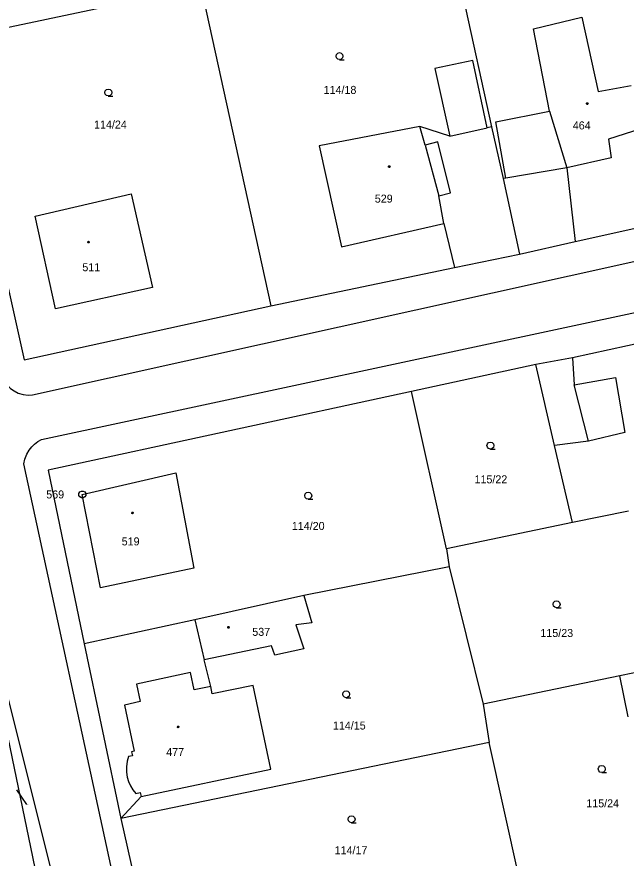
# Model space of a CAD drawing. Extents: x -757994 to -755874, y -1047691 to -1046119.
# Drawn here: x -756344.8 to -756280.1, y -1047042.4 to -1046953.1 of the extents above; entities that cross this region are included whole.
import ezdxf

# ---------------------------------------------------------------- set-up
doc = ezdxf.new("R2010")
doc.units = 0
doc.layers.add('katastrální mapa', color=7, linetype='Continuous')

msp = doc.modelspace()

# ---------------------------------------------------------------- linework, layer by layer
at = {"layer": 'katastrální mapa'}
for p, q in [((-756298.86, -1046944.31), (-756294.36, -1046964.81)), ((-756325.22, -1046949.93), (-756351.61, -1046955.54)), ((-756325.22, -1046949.93), (-756317.82, -1046983.8)), ((-756289.91, -1046954.4), (-756284.78, -1046953.17)), ((-756284.78, -1046953.17), (-756283.07, -1046961.04)), ((-756288.21, -1046963.16), (-756289.91, -1046954.4)), ((-756351.61, -1046955.54), (-756343.98, -1046989.54)), ((-756296.37, -1046957.77), (-756300.39, -1046958.6)), ((-756294.85, -1046964.92), (-756296.37, -1046957.77)), ((-756300.39, -1046958.6), (-756298.79, -1046965.79)), ((-756283.07, -1046961.04), (-756279.54, -1046960.42)), ((-756293.93, -1046964.29), (-756288.21, -1046963.16)), ((-756288.21, -1046963.16), (-756286.38, -1046969.17)), ((-756301.97, -1046964.76), (-756312.67, -1046966.81)), ((-756298.79, -1046965.79), (-756301.97, -1046964.76)), ((-756301.42, -1046966.75), (-756301.97, -1046964.76)), ((-756298.79, -1046965.79), (-756294.85, -1046964.92)), ((-756294.36, -1046964.81), (-756294.85, -1046964.92)), ((-756294.36, -1046964.81), (-756293.15, -1046970.3)), ((-756292.86, -1046970.25), (-756293.93, -1046964.29)), ((-756278.51, -1046965.01), (-756281.94, -1046966.12)), ((-756312.67, -1046966.81), (-756310.3, -1046977.54)), ((-756300.07, -1046966.39), (-756301.42, -1046966.75)), ((-756301.42, -1046966.75), (-756299.98, -1046972.13)), ((-756298.72, -1046971.8), (-756300.07, -1046966.39)), ((-756281.94, -1046966.12), (-756281.66, -1046968.1)), ((-756281.66, -1046968.1), (-756286.38, -1046969.17)), ((-756286.38, -1046969.17), (-756292.86, -1046970.25)), ((-756286.38, -1046969.17), (-756285.51, -1046976.99)), ((-756292.86, -1046970.25), (-756293.15, -1046970.3)), ((-756293.15, -1046970.3), (-756291.39, -1046978.31)), ((-756342.83, -1046974.28), (-756332.62, -1046971.91)), ((-756332.62, -1046971.91), (-756330.36, -1046981.86)), ((-756299.98, -1046972.13), (-756298.72, -1046971.8)), ((-756299.44, -1046975.08), (-756299.98, -1046972.13)), ((-756340.68, -1046984.11), (-756342.83, -1046974.28)), ((-756285.51, -1046976.99), (-756276.24, -1046974.92)), ((-756310.3, -1046977.54), (-756299.44, -1046975.08)), ((-756299.44, -1046975.08), (-756298.3, -1046979.74)), ((-756343.09, -1046993.24), (-756265.34, -1046976)), ((-756291.39, -1046978.31), (-756285.51, -1046976.99)), ((-756298.3, -1046979.74), (-756291.39, -1046978.31)), ((-756317.82, -1046983.8), (-756298.3, -1046979.74)), ((-756342.14, -1046998), (-756264.06, -1046981.26)), ((-756330.36, -1046981.86), (-756340.68, -1046984.11)), ((-756343.98, -1046989.54), (-756317.82, -1046983.8)), ((-756263.44, -1046984.46), (-756285.78, -1046989.31)), ((-756289.68, -1046990.03), (-756302.88, -1046992.9)), ((-756285.78, -1046989.31), (-756289.68, -1046990.03)), ((-756287.68, -1046998.61), (-756289.68, -1046990.03)), ((-756285.78, -1046989.31), (-756285.61, -1046992.2)), ((-756285.61, -1046992.2), (-756281.22, -1046991.4)), ((-756281.22, -1046991.4), (-756280.23, -1046997.23)), ((-756284.09, -1046998.15), (-756285.61, -1046992.2)), ((-756302.88, -1046992.9), (-756341.43, -1047001.26)), ((-756299.17, -1047009.58), (-756302.88, -1046992.9)), ((-756280.23, -1046997.23), (-756284.09, -1046998.15)), ((-756284.09, -1046998.15), (-756287.68, -1046998.61)), ((-756285.77, -1047006.81), (-756287.68, -1046998.61)), ((-756322.06, -1047102.07), (-756344.02, -1047000.58)), ((-756341.43, -1047001.26), (-756337.61, -1047019.69)), ((-756337.82, -1047003.82), (-756327.9, -1047001.53)), ((-756327.9, -1047001.53), (-756325.99, -1047011.65)), ((-756337.845, -1047003.82), (-756337.795, -1047003.82)), ((-756335.89, -1047013.74), (-756337.82, -1047003.82)), ((-756279.84, -1047005.59), (-756285.77, -1047006.81)), ((-756285.77, -1047006.81), (-756299.17, -1047009.58)), ((-756299.17, -1047009.58), (-756298.88, -1047011.51)), ((-756298.88, -1047011.51), (-756314.3, -1047014.53)), ((-756298.88, -1047011.51), (-756295.27, -1047026.09)), ((-756325.99, -1047011.65), (-756335.89, -1047013.74)), ((-756314.3, -1047014.53), (-756325.86, -1047017.14)), ((-756314.3, -1047014.53), (-756313.45, -1047017.44)), ((-756325.86, -1047017.14), (-756337.61, -1047019.69)), ((-756325.86, -1047017.14), (-756324.89, -1047021.37)), ((-756313.45, -1047017.44), (-756315.14, -1047017.67)), ((-756315.14, -1047017.67), (-756314.29, -1047020.22)), ((-756337.61, -1047019.69), (-756333.72, -1047038.21)), ((-756317.72, -1047019.88), (-756324.89, -1047021.37)), ((-756317.39, -1047020.89), (-756317.72, -1047019.88)), ((-756314.29, -1047020.22), (-756317.39, -1047020.89)), ((-756324.19, -1047024.2), (-756324.89, -1047021.37)), ((-756276.6, -1047022.21), (-756280.74, -1047023.06)), ((-756347.09, -1047023.12), (-756342.39, -1047045.7)), ((-756346.31, -1047022.95), (-756340.74, -1047045.34)), ((-756280.74, -1047023.06), (-756295.27, -1047026.09)), ((-756279.86, -1047027.41), (-756280.74, -1047023.06)), ((-756295.27, -1047026.09), (-756294.63, -1047030.16)), ((-756294.63, -1047030.16), (-756333.72, -1047038.21)), ((-756291.17, -1047045.66), (-756294.63, -1047030.16)), ((-756343.72, -1047036.73), (-756344.77, -1047035.17)), ((-756333.72, -1047038.21), (-756331.57, -1047035.88)), ((-756333.72, -1047038.21), (-756329.53, -1047056.81))]:
    msp.add_line(p, q, dxfattribs=at)
for points in [[(-756310.51, -1046957.67), (-756310.7, -1046957.62), (-756310.835, -1046957.485), (-756310.885, -1046957.3), (-756310.835, -1046957.115), (-756310.7, -1046956.98), (-756310.515, -1046956.93), (-756310.33, -1046956.98), (-756310.195, -1046957.115), (-756310.145, -1046957.305), (-756310.195, -1046957.495), (-756310.33, -1046957.63), (-756310.52, -1046957.68), (-756310.02, -1046957.68)], [(-756335.05, -1046961.53), (-756335.24, -1046961.48), (-756335.375, -1046961.345), (-756335.425, -1046961.16), (-756335.375, -1046960.975), (-756335.24, -1046960.84), (-756335.055, -1046960.79), (-756334.87, -1046960.84), (-756334.735, -1046960.975), (-756334.685, -1046961.165), (-756334.735, -1046961.355), (-756334.87, -1046961.49), (-756335.06, -1046961.54), (-756334.56, -1046961.54)], [(-756346.03, -1046991.81), (-756345.783, -1046992.195), (-756345.429, -1046992.57), (-756345.06, -1046992.84), (-756344.641, -1046993.065), (-756344.113, -1046993.227), (-756343.563, -1046993.284), (-756343.09, -1046993.24)], [(-756344.02, -1047000.58), (-756343.922, -1047000.089), (-756343.717, -1046999.56), (-756343.46, -1046999.13), (-756343.192, -1046998.784), (-756342.877, -1046998.476), (-756342.523, -1046998.211), (-756342.14, -1046998)], [(-756294.49, -1046999), (-756294.68, -1046998.95), (-756294.815, -1046998.815), (-756294.865, -1046998.63), (-756294.815, -1046998.445), (-756294.68, -1046998.31), (-756294.495, -1046998.26), (-756294.31, -1046998.31), (-756294.175, -1046998.445), (-756294.125, -1046998.635), (-756294.175, -1046998.825), (-756294.31, -1046998.96), (-756294.5, -1046999.01), (-756294, -1046999.01)], [(-756313.83, -1047004.32), (-756314.02, -1047004.27), (-756314.155, -1047004.135), (-756314.205, -1047003.95), (-756314.155, -1047003.765), (-756314.02, -1047003.63), (-756313.835, -1047003.58), (-756313.65, -1047003.63), (-756313.515, -1047003.765), (-756313.465, -1047003.955), (-756313.515, -1047004.145), (-756313.65, -1047004.28), (-756313.84, -1047004.33), (-756313.34, -1047004.33)], [(-756287.47, -1047015.85), (-756287.66, -1047015.8), (-756287.795, -1047015.665), (-756287.845, -1047015.48), (-756287.795, -1047015.295), (-756287.66, -1047015.16), (-756287.475, -1047015.11), (-756287.29, -1047015.16), (-756287.155, -1047015.295), (-756287.105, -1047015.485), (-756287.155, -1047015.675), (-756287.29, -1047015.81), (-756287.48, -1047015.86), (-756286.98, -1047015.86)], [(-756324.19, -1047024.2), (-756325.95, -1047024.56), (-756326.32, -1047022.71), (-756332.08, -1047023.96), (-756331.66, -1047025.8), (-756333.35, -1047026.2), (-756332.31, -1047031.08), (-756332.59, -1047031.14), (-756332.5, -1047031.57), (-756332.93, -1047031.64)], [(-756331.57, -1047035.88), (-756317.81, -1047032.97), (-756319.69, -1047024.09), (-756324.03, -1047024.98), (-756324.19, -1047024.2)], [(-756309.8, -1047025.39), (-756309.99, -1047025.34), (-756310.125, -1047025.205), (-756310.175, -1047025.02), (-756310.125, -1047024.835), (-756309.99, -1047024.7), (-756309.805, -1047024.65), (-756309.62, -1047024.7), (-756309.485, -1047024.835), (-756309.435, -1047025.025), (-756309.485, -1047025.215), (-756309.62, -1047025.35), (-756309.81, -1047025.4), (-756309.31, -1047025.4)], [(-756332.93, -1047031.64), (-756333.07, -1047032.145), (-756333.141, -1047032.717), (-756333.128, -1047033.293), (-756333.04, -1047033.81), (-756332.906, -1047034.278), (-756332.707, -1047034.737), (-756332.451, -1047035.168), (-756332.15, -1047035.55)], [(-756282.67, -1047033.33), (-756282.86, -1047033.28), (-756282.995, -1047033.145), (-756283.045, -1047032.96), (-756282.995, -1047032.775), (-756282.86, -1047032.64), (-756282.675, -1047032.59), (-756282.49, -1047032.64), (-756282.355, -1047032.775), (-756282.305, -1047032.965), (-756282.355, -1047033.155), (-756282.49, -1047033.29), (-756282.68, -1047033.34), (-756282.18, -1047033.34)], [(-756332.15, -1047035.55), (-756331.66, -1047035.44), (-756331.57, -1047035.88)], [(-756309.23, -1047038.66), (-756309.42, -1047038.61), (-756309.555, -1047038.475), (-756309.605, -1047038.29), (-756309.555, -1047038.105), (-756309.42, -1047037.97), (-756309.235, -1047037.92), (-756309.05, -1047037.97), (-756308.915, -1047038.105), (-756308.865, -1047038.295), (-756308.915, -1047038.485), (-756309.05, -1047038.62), (-756309.24, -1047038.67), (-756308.74, -1047038.67)]]:
    msp.add_lwpolyline(points, dxfattribs=at)
for points in [[(-756284.21, -1046962.255), (-756284.16, -1046962.265), (-756284.135, -1046962.31), (-756284.125, -1046962.34), (-756284.135, -1046962.385), (-756284.175, -1046962.42), (-756284.21, -1046962.425), (-756284.255, -1046962.41), (-756284.285, -1046962.38), (-756284.295, -1046962.34), (-756284.285, -1046962.295), (-756284.245, -1046962.26)], [(-756305.23, -1046968.945), (-756305.18, -1046968.955), (-756305.155, -1046969), (-756305.145, -1046969.03), (-756305.155, -1046969.075), (-756305.195, -1046969.11), (-756305.23, -1046969.115), (-756305.275, -1046969.1), (-756305.305, -1046969.07), (-756305.315, -1046969.03), (-756305.305, -1046968.985), (-756305.265, -1046968.95)], [(-756337.16, -1046976.955), (-756337.11, -1046976.965), (-756337.085, -1046977.01), (-756337.075, -1046977.04), (-756337.085, -1046977.085), (-756337.125, -1046977.12), (-756337.16, -1046977.125), (-756337.205, -1046977.11), (-756337.235, -1046977.08), (-756337.245, -1046977.04), (-756337.235, -1046976.995), (-756337.195, -1046976.96)], [(-756337.725, -1047003.46), (-756337.555, -1047003.555), (-756337.46, -1047003.725), (-756337.46, -1047003.92), (-756337.555, -1047004.09), (-756337.725, -1047004.185), (-756337.92, -1047004.185), (-756338.09, -1047004.09), (-756338.185, -1047003.92), (-756338.185, -1047003.725), (-756338.09, -1047003.555), (-756337.92, -1047003.46)], [(-756332.5, -1047005.695), (-756332.45, -1047005.705), (-756332.425, -1047005.75), (-756332.415, -1047005.78), (-756332.425, -1047005.825), (-756332.465, -1047005.86), (-756332.5, -1047005.865), (-756332.545, -1047005.85), (-756332.575, -1047005.82), (-756332.585, -1047005.78), (-756332.575, -1047005.735), (-756332.535, -1047005.7)], [(-756322.29, -1047017.845), (-756322.24, -1047017.855), (-756322.215, -1047017.9), (-756322.205, -1047017.93), (-756322.215, -1047017.975), (-756322.255, -1047018.01), (-756322.29, -1047018.015), (-756322.335, -1047018), (-756322.365, -1047017.97), (-756322.375, -1047017.93), (-756322.365, -1047017.885), (-756322.325, -1047017.85)], [(-756327.65, -1047028.405), (-756327.6, -1047028.415), (-756327.575, -1047028.46), (-756327.565, -1047028.49), (-756327.575, -1047028.535), (-756327.615, -1047028.57), (-756327.65, -1047028.575), (-756327.695, -1047028.56), (-756327.725, -1047028.53), (-756327.735, -1047028.49), (-756327.725, -1047028.445), (-756327.685, -1047028.41)]]:
    msp.add_lwpolyline(points, close=True, dxfattribs=at)

# ---------------------------------------------------------------- texts
for s, height, p in [('114/18', 0.85, (-756312.199, -1046961.31)), ('114/24', 0.85, (-756336.57, -1046964.99)), ('464', 0.85, (-756285.747, -1046965.08)), ('529', 0.85, (-756306.767, -1046972.85)), ('511', 0.85, (-756337.812, -1046980.13)), ('115/22', 0.85, (-756296.18, -1047002.64)), ('569', 0.85, (-756341.647, -1047004.245)), ('114/20', 0.85, (-756315.573, -1047007.59)), ('519', 0.85, (-756333.636, -1047009.23)), ('537', 0.85, (-756319.774, -1047018.83)), ('115/23', 0.85, (-756289.187, -1047018.95)), ('114/15', 0.85, (-756311.213, -1047028.77)), ('477', 0.85, (-756328.907, -1047031.58)), ('115/24', 0.85, (-756284.313, -1047037.03)), ('113/32', 0.05, (-756343.708, -1047036.73)), ('114/17', 0.85, (-756311.029, -1047042.01))]:
    msp.add_text(s, height=height, dxfattribs=at).set_placement(p)

doc.saveas('drawing.dxf')
